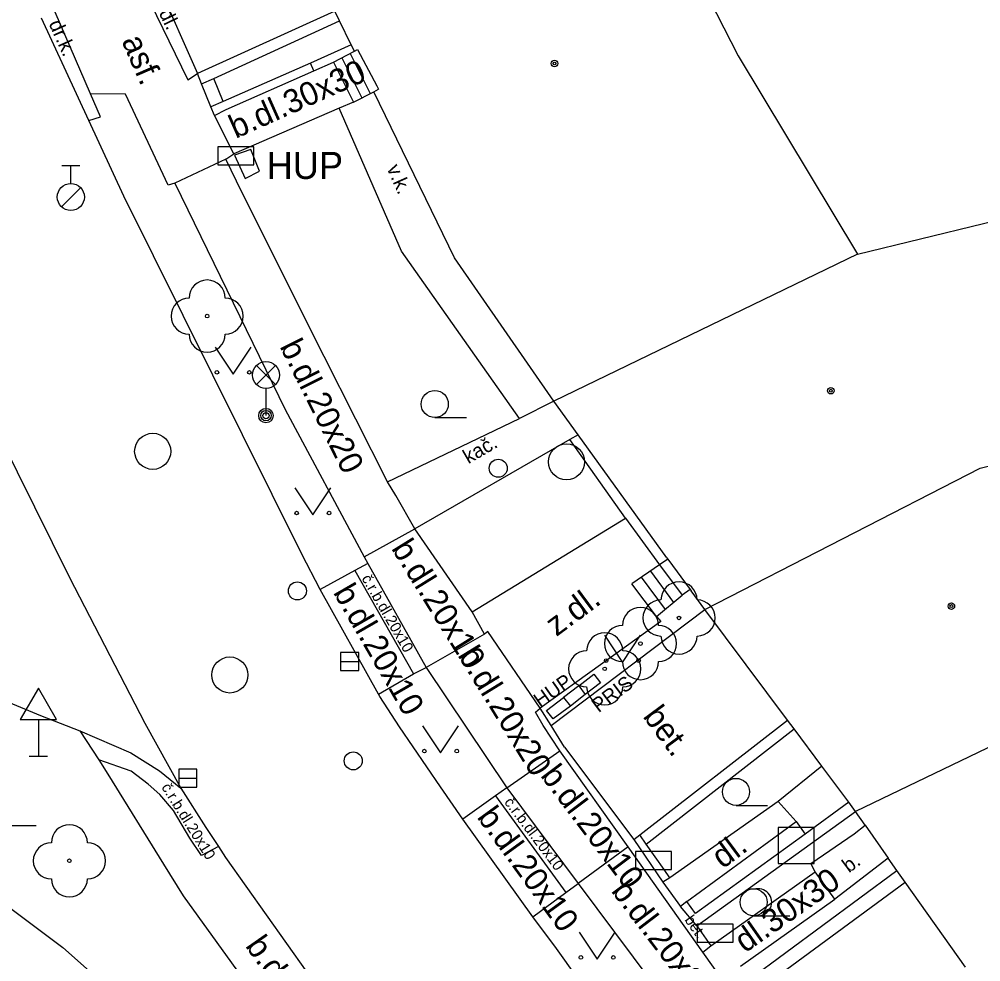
# Model space of a CAD drawing. Extents: x -596229 to -595156, y -1161237 to -1159376.
# Drawn here: x -595331.77 to -595305.12, y -1160420.25 to -1160394.12 of the extents above; entities that cross this region are included whole.
import ezdxf

# ---------------------------------------------------------------- set-up
doc = ezdxf.new("R2010")
doc.units = 0
for name, color, linetype in [('Level 22', 7, 'Continuous'), ('Level 24', 7, 'Continuous'), ('Level 26', 7, 'Continuous'), ('Level 27', 7, 'Continuous'), ('Level 28', 7, 'Continuous'), ('Level 33', 7, 'Continuous'), ('Level 34', 7, 'Continuous'), ('Level 36', 7, 'Continuous'), ('Level 39', 7, 'Continuous'), ('plynovod - povrch.  znaky - PRIS skut. velikost', 7, 'Continuous'), ('silnoproud - povrch.  znaky a  RIS  skut. velikost', 7, 'Continuous'), ('Specificka linie pasportu komunikaci', 7, 'Continuous'), ('TM - budovy zdene_ betonove - VP', 7, 'Continuous'), ('TM - chodniky - VP', 7, 'Continuous'), ('TM - horni hrana svahu', 7, 'Continuous'), ('TM - komunikace - VP', 7, 'Continuous'), ('TM - plot dreveny - VP', 7, 'Continuous'), ('TM - plot zdeny_ ohradni zed - VP', 7, 'Continuous'), ('TM - podezdivka plotu - VP', 7, 'Continuous'), ('TM - popis objektu', 7, 'Continuous'), ('TM - popis povrchu', 7, 'Continuous'), ('TM - rozhrani kultur', 7, 'Continuous'), ('TM - rozhrani mezi zpev. plochami mezi sebou - VP', 7, 'Continuous'), ('TM - rozhrani ploch obecne - VP', 7, 'Continuous'), ('TM - schody - VP', 7, 'Continuous'), ('TM - vjezd na pozemek', 7, 'Continuous'), ('TM - vstup do budovy - zdene_ betonove', 7, 'Continuous'), ('TM - zed operna - VP', 7, 'Continuous')]:
    doc.layers.add(name, color=color, linetype=linetype)

msp = doc.modelspace()

# ---------------------------------------------------------------- linework, layer by layer
at = {"layer": 'Level 22'}
for centre in [(-595326.56, -1160402.35), (-595313.48, -1160410.72), (-595314.55, -1160411.43), (-595315.54, -1160412.13), (-595330.38, -1160417.45)]:
    msp.add_circle(centre, 0.05, dxfattribs=at)
for centre, start, end in [((-595326.56, -1160401.85), 0, 180), ((-595327.06, -1160402.35), 90, 270), ((-595326.06, -1160402.35), 270, 90), ((-595326.56, -1160402.85), 180, 0), ((-595313.48, -1160410.22), 0, 180), ((-595313.98, -1160410.72), 90, 270), ((-595312.98, -1160410.72), 270, 90), ((-595314.55, -1160410.93), 0, 180), ((-595315.05, -1160411.43), 90, 270), ((-595314.05, -1160411.43), 270, 90), ((-595315.54, -1160411.63), 0, 180), ((-595313.48, -1160411.22), 180, 0), ((-595316.04, -1160412.13), 90, 270), ((-595315.04, -1160412.13), 270, 90), ((-595314.55, -1160411.93), 180, 0), ((-595315.54, -1160412.63), 180, 0), ((-595330.38, -1160416.95), 0, 180), ((-595330.88, -1160417.45), 90, 270), ((-595329.88, -1160417.45), 270, 90), ((-595330.38, -1160417.95), 180, 0)]:
    msp.add_arc(centre, 0.5, start, end, dxfattribs=at)
at = {"layer": 'Level 24'}
for points in [[(-595326.268, -1160398.159), (-595325.268, -1160398.159), (-595325.268, -1160397.659), (-595326.268, -1160397.659)], [(-595314.688, -1160417.689), (-595313.688, -1160417.689), (-595313.688, -1160417.189), (-595314.688, -1160417.189)], [(-595312.977, -1160419.708), (-595311.977, -1160419.708), (-595311.977, -1160419.208), (-595312.977, -1160419.208)]]:
    msp.add_lwpolyline(points, close=True, dxfattribs=at)
at = {"layer": 'Level 26'}
msp.add_lwpolyline([(-595310.73, -1160417.53), (-595309.73, -1160417.53), (-595309.73, -1160416.53), (-595310.73, -1160416.53)], close=True, dxfattribs=at)
at = {"layer": 'Level 27'}
for p, q in [((-595322.86, -1160411.93), (-595322.36, -1160411.93)), ((-595327.35, -1160415.16), (-595326.85, -1160415.16))]:
    msp.add_line(p, q, dxfattribs=at)
for points in [[(-595322.86, -1160412.18), (-595322.36, -1160412.18), (-595322.36, -1160411.68), (-595322.86, -1160411.68)], [(-595327.35, -1160415.41), (-595326.85, -1160415.41), (-595326.85, -1160414.91), (-595327.35, -1160414.91)]]:
    msp.add_lwpolyline(points, close=True, dxfattribs=at)
for centre in [(-595328.07, -1160406.1), (-595316.6, -1160406.39), (-595325.93, -1160412.3)]:
    msp.add_circle(centre, 0.5, dxfattribs=at)
at = {"layer": 'Level 28'}
for p, q in [((-595330.59, -1160398.175), (-595330.09, -1160398.175)), ((-595330.34, -1160398.675), (-595330.34, -1160398.175)), ((-595330.598, -1160399.322), (-595330.068, -1160398.792))]:
    msp.add_line(p, q, dxfattribs=at)
for centre, radius in [((-595330.34, -1160399.05), 0.375), ((-595318.49, -1160406.57), 0.25), ((-595324.06, -1160409.97), 0.25), ((-595322.51, -1160414.68), 0.25)]:
    msp.add_circle(centre, radius, dxfattribs=at)
at = {"layer": 'Level 33'}
for p, q in [((-595325.195, -1160404.25), (-595324.665, -1160403.72)), ((-595325.195, -1160403.72), (-595324.665, -1160404.25)), ((-595324.93, -1160404.36), (-595324.93, -1160405.11))]:
    msp.add_line(p, q, dxfattribs=at)
for centre, radius in [((-595324.93, -1160403.985), 0.375), ((-595324.93, -1160405.11), 0.2), ((-595324.93, -1160405.11), 0.145), ((-595324.93, -1160405.11), 0.0876)]:
    msp.add_circle(centre, radius, dxfattribs=at)
at = {"layer": 'Level 34'}
for p, q in [((-595331.24, -1160413.532), (-595331.24, -1160414.55)), ((-595331.49, -1160414.55), (-595330.99, -1160414.55))]:
    msp.add_line(p, q, dxfattribs=at)
msp.add_lwpolyline([(-595331.74, -1160413.532), (-595330.74, -1160413.532), (-595331.24, -1160412.666)], close=True, dxfattribs=at)
at = {"layer": 'Level 36'}
for p, q in [((-595320.25, -1160405.165), (-595319.375, -1160405.165)), ((-595311.9, -1160415.915), (-595311.025, -1160415.915)), ((-595332.3, -1160416.475), (-595331.3, -1160416.475)), ((-595311.41, -1160418.975), (-595310.41, -1160418.975))]:
    msp.add_line(p, q, dxfattribs=at)
for points in [[(-595326.34, -1160403.21), (-595325.84, -1160403.96), (-595325.34, -1160403.21)], [(-595324.13, -1160407.11), (-595323.63, -1160407.86), (-595323.13, -1160407.11)], [(-595315.55, -1160411.2), (-595315.05, -1160411.95), (-595314.55, -1160411.2)], [(-595320.59, -1160413.71), (-595320.09, -1160414.46), (-595319.59, -1160413.71)], [(-595316.25, -1160419.43), (-595315.75, -1160420.18), (-595315.25, -1160419.43)]]:
    msp.add_lwpolyline(points, dxfattribs=at)
for centre, radius in [((-595326.29, -1160403.91), 0.05), ((-595325.391, -1160403.91), 0.05), ((-595320.25, -1160404.79), 0.375), ((-595324.08, -1160407.81), 0.05), ((-595323.181, -1160407.81), 0.05), ((-595315.5, -1160411.9), 0.05), ((-595314.601, -1160411.9), 0.05), ((-595320.54, -1160414.41), 0.05), ((-595319.641, -1160414.41), 0.05), ((-595311.9, -1160415.54), 0.375), ((-595311.41, -1160418.6), 0.375), ((-595316.2, -1160420.13), 0.05), ((-595315.301, -1160420.13), 0.05)]:
    msp.add_circle(centre, radius, dxfattribs=at)
msp.add_arc((-595311.285, -1160418.6), 0.375, 260.4059, 99.5941, dxfattribs=at)
at = {"layer": 'Level 39'}
for centre, radius in [((-595316.93, -1160395.35), 0.09), ((-595316.93, -1160395.35), 0.0398), ((-595309.27, -1160404.42), 0.09), ((-595309.27, -1160404.42), 0.0398), ((-595305.93, -1160410.39), 0.09), ((-595305.93, -1160410.39), 0.0398)]:
    msp.add_circle(centre, radius, dxfattribs=at)
at = {"layer": 'plynovod - povrch.  znaky - PRIS skut. velikost'}
for points in [[(-595325.35, -1160397.73), (-595325.8, -1160397.89)], [(-595325.8, -1160397.89), (-595325.51, -1160398.54)], [(-595325.11, -1160398.33), (-595325.35, -1160397.73)], [(-595325.51, -1160398.54), (-595325.11, -1160398.33)], [(-595317.15, -1160413.28), (-595316.68, -1160412.92)], [(-595316.49, -1160413.16), (-595316.97, -1160413.52), (-595317.15, -1160413.28)], [(-595316.68, -1160412.92), (-595316.49, -1160413.16)]]:
    msp.add_lwpolyline(points, dxfattribs=at)
at = {"layer": 'silnoproud - povrch.  znaky a  RIS  skut. velikost'}
for points in [[(-595316.26, -1160412.6), (-595315.84, -1160412.28), (-595315.66, -1160412.52)], [(-595316.26, -1160412.6), (-595316.68, -1160412.92)], [(-595316.26, -1160412.6), (-595316.08, -1160412.84)], [(-595315.66, -1160412.52), (-595316.08, -1160412.84)], [(-595316.08, -1160412.84), (-595316.49, -1160413.16)]]:
    msp.add_lwpolyline(points, dxfattribs=at)
at = {"layer": 'Specificka linie pasportu komunikaci'}
msp.add_lwpolyline([(-595327.93, -1160393.14), (-595326.83, -1160395.63)], dxfattribs=at)
at = {"layer": 'TM - budovy zdene_ betonove - VP'}
for points in [[(-595314.23, -1160390.45), (-595311.84, -1160395.14)], [(-595322.89, -1160394.17), (-595323.02, -1160393.9)], [(-595322.57, -1160394.83), (-595322.89, -1160394.17)], [(-595322.48, -1160395.01), (-595322.57, -1160394.83)], [(-595322.48, -1160395.01), (-595322.39, -1160394.96)], [(-595311.84, -1160395.14), (-595308.53, -1160400.63)], [(-595321.94, -1160396.13), (-595321.81, -1160396.06)], [(-595321.86, -1160395.97), (-595321.81, -1160396.06)], [(-595319.7, -1160400.74), (-595321.94, -1160396.13)], [(-595308.53, -1160400.63), (-595303.29, -1160399.36)], [(-595308.53, -1160400.63), (-595316.95, -1160404.71)], [(-595316.95, -1160404.71), (-595319.7, -1160400.74)], [(-595316.28, -1160405.64), (-595316.95, -1160404.71)], [(-595313.82, -1160409.05), (-595316.28, -1160405.64)], [(-595305.13, -1160406.57), (-595303.95, -1160406.27)], [(-595312.76, -1160410.48), (-595305.13, -1160406.57)], [(-595312.76, -1160410.48), (-595313.14, -1160409.97)], [(-595310.47, -1160413.55), (-595312.76, -1160410.48)], [(-595300.1, -1160412), (-595308.59, -1160416.08)], [(-595310.29, -1160413.79), (-595310.47, -1160413.55)], [(-595309.52, -1160414.83), (-595310.29, -1160413.79)], [(-595308.77, -1160415.83), (-595309.52, -1160414.83)], [(-595308.59, -1160416.08), (-595308.77, -1160415.83)], [(-595308.32, -1160416.46), (-595308.59, -1160416.08)], [(-595307.44, -1160417.72), (-595307.68, -1160417.38)], [(-595307.21, -1160418.04), (-595307.44, -1160417.72)], [(-595305.54, -1160420.4), (-595307.21, -1160418.04)]]:
    msp.add_lwpolyline(points, dxfattribs=at)
at = {"layer": 'TM - chodniky - VP'}
for points in [[(-595322.57, -1160394.83), (-595323.7, -1160395.34)], [(-595329.52, -1160396.83), (-595329.79, -1160396.19)], [(-595328.82, -1160396.2), (-595329.79, -1160396.19)], [(-595327.64, -1160398.72), (-595328.82, -1160396.2)], [(-595322.9, -1160396.59), (-595325.82, -1160397.85)], [(-595321.17, -1160400.55), (-595322.9, -1160396.59)], [(-595329.84, -1160396.93), (-595329.52, -1160396.83)], [(-595326.04, -1160398), (-595325.82, -1160397.85)], [(-595321.56, -1160406.95), (-595323.32, -1160403.47), (-595325.6, -1160398.92), (-595326.04, -1160398)], [(-595327.46, -1160398.67), (-595327.64, -1160398.72)], [(-595327.46, -1160398.67), (-595324.4, -1160404.94)], [(-595317.9, -1160405.19), (-595321.17, -1160400.55)], [(-595316.95, -1160404.71), (-595317.9, -1160405.19)], [(-595324.4, -1160404.94), (-595322.21, -1160409.02)], [(-595320.8, -1160408.25), (-595321.33, -1160407.32), (-595321.56, -1160406.95)], [(-595319.21, -1160410.55), (-595314.96, -1160407.95)], [(-595314.96, -1160407.95), (-595314.02, -1160409.25)], [(-595319.21, -1160410.55), (-595320.8, -1160408.25)], [(-595322.21, -1160409.02), (-595322.11, -1160409.21)], [(-595313.79, -1160409.09), (-595314.02, -1160409.25)], [(-595322.47, -1160409.4), (-595323.43, -1160409.93)], [(-595322.11, -1160409.21), (-595322.47, -1160409.4)], [(-595313.17, -1160409.93), (-595313.39, -1160410.09)], [(-595314.1, -1160410.68), (-595313.39, -1160410.09)], [(-595314.1, -1160410.68), (-595313.98, -1160410.82)], [(-595313.98, -1160410.82), (-595317.33, -1160413.22)], [(-595320.84, -1160412.27), (-595320.49, -1160412.09)], [(-595320.49, -1160412.09), (-595318.25, -1160415.43)], [(-595321.81, -1160412.83), (-595320.84, -1160412.27)], [(-595317.02, -1160413.7), (-595317.33, -1160413.22)], [(-595330.09, -1160413.85), (-595329.56, -1160414.65)], [(-595329.56, -1160414.65), (-595329.31, -1160415.05)], [(-595329.31, -1160415.05), (-595327.77, -1160417.54)], [(-595318.25, -1160415.43), (-595318.57, -1160415.65)], [(-595318.57, -1160415.65), (-595319.47, -1160416.3)], [(-595308.62, -1160416.7), (-595308.32, -1160416.46)], [(-595309.83, -1160417.53), (-595308.62, -1160416.7)], [(-595307.68, -1160417.38), (-595309.16, -1160418.51)], [(-595327.77, -1160417.54), (-595327.23, -1160418.42)], [(-595309.71, -1160417.76), (-595309.83, -1160417.53)], [(-595312.6, -1160419.81), (-595309.71, -1160417.76)], [(-595316.62, -1160418.33), (-595316.28, -1160418.08)], [(-595316.28, -1160418.08), (-595313.23, -1160422.16)], [(-595327.23, -1160418.42), (-595321.34, -1160426.58)], [(-595317.53, -1160419), (-595316.62, -1160418.33)], [(-595311.78, -1160420.37), (-595309.16, -1160418.51)], [(-595312.99, -1160419.25), (-595312.6, -1160419.81)]]:
    msp.add_lwpolyline(points, dxfattribs=at)
at = {"layer": 'TM - horni hrana svahu'}
for points in [[(-595332.9, -1160418.11), (-595330.56, -1160419.85)], [(-595330.56, -1160419.85), (-595322.36, -1160427.14)]]:
    msp.add_lwpolyline(points, dxfattribs=at)
at = {"layer": 'TM - komunikace - VP'}
for points in [[(-595329.84, -1160396.93), (-595331.15, -1160394.09)], [(-595328.87, -1160399.03), (-595329.84, -1160396.93)], [(-595323.94, -1160408.95), (-595328.87, -1160399.03)], [(-595323.43, -1160409.93), (-595323.94, -1160408.95)], [(-595321.81, -1160412.83), (-595323.43, -1160409.93)], [(-595333.03, -1160412.66), (-595331.18, -1160413.42)], [(-595321.77, -1160412.9), (-595321.81, -1160412.83)], [(-595321.23, -1160413.74), (-595321.77, -1160412.9)], [(-595331.18, -1160413.42), (-595330.09, -1160413.85)], [(-595330.09, -1160413.85), (-595328.68, -1160414.46)], [(-595320.09, -1160415.4), (-595321.23, -1160413.74)], [(-595328.68, -1160414.46), (-595327.88, -1160414.96), (-595327.29, -1160415.44)], [(-595327.29, -1160415.44), (-595326.6, -1160416.53)], [(-595319.47, -1160416.3), (-595320.09, -1160415.4)], [(-595317.53, -1160419), (-595319.47, -1160416.3)], [(-595326.6, -1160416.53), (-595326.25, -1160417.05)], [(-595326.25, -1160417.05), (-595326.05, -1160417.36)], [(-595326.05, -1160417.36), (-595322.11, -1160422.92)], [(-595316.88, -1160419.88), (-595317.53, -1160419)], [(-595315.2, -1160422.23), (-595316.88, -1160419.88)]]:
    msp.add_lwpolyline(points, dxfattribs=at)
at = {"layer": 'TM - plot dreveny - VP'}
for points in [[(-595317.02, -1160413.7), (-595312.76, -1160410.48)], [(-595316.65, -1160414.3), (-595317.02, -1160413.7)], [(-595308.77, -1160415.83), (-595309.98, -1160416.71)], [(-595314.39, -1160416.99), (-595314.57, -1160416.73)], [(-595309.98, -1160416.71), (-595313.02, -1160418.91)], [(-595313.73, -1160417.92), (-595313.89, -1160417.69), (-595314.39, -1160416.99)], [(-595311.54, -1160420.75), (-595307.44, -1160417.72)], [(-595313.02, -1160418.91), (-595313.26, -1160418.58)]]:
    msp.add_lwpolyline(points, dxfattribs=at)
at = {"layer": 'TM - plot zdeny_ ohradni zed - VP'}
msp.add_lwpolyline([(-595326.12, -1160396.4), (-595326.38, -1160395.76)], dxfattribs=at)
at = {"layer": 'TM - podezdivka plotu - VP'}
for points in [[(-595323.02, -1160393.9), (-595326.83, -1160395.63)], [(-595326.36, -1160396.79), (-595326.03, -1160396.62), (-595323.6, -1160395.55)], [(-595323.6, -1160395.55), (-595323.7, -1160395.34)], [(-595326.72, -1160395.91), (-595326.83, -1160395.63)], [(-595326.46, -1160396.55), (-595326.72, -1160395.91)], [(-595326.36, -1160396.79), (-595326.46, -1160396.55)], [(-595314.57, -1160416.73), (-595310.47, -1160413.55)], [(-595312.99, -1160419.25), (-595308.59, -1160416.08)], [(-595314.73, -1160416.86), (-595314.57, -1160416.73)], [(-595314.73, -1160416.86), (-595313.93, -1160418.04)], [(-595313.73, -1160417.92), (-595313.93, -1160418.04)], [(-595311.61, -1160421.28), (-595307.21, -1160418.04)], [(-595313.26, -1160418.58), (-595313.44, -1160418.72)], [(-595312.99, -1160419.25), (-595313.44, -1160418.72)]]:
    msp.add_lwpolyline(points, dxfattribs=at)
at = {"layer": 'TM - rozhrani kultur'}
msp.add_lwpolyline([(-595321.56, -1160406.95), (-595317.9, -1160405.19)], dxfattribs=at)
at = {"layer": 'TM - rozhrani mezi zpev. plochami mezi sebou - VP'}
for points in [[(-595329.79, -1160396.19), (-595330.77, -1160393.93)], [(-595322.5, -1160396.42), (-595322.9, -1160396.59)], [(-595326.04, -1160398), (-595327.46, -1160398.67)], [(-595333.29, -1160403.74), (-595330.38, -1160409.6)], [(-595322.21, -1160409.02), (-595320.8, -1160408.25)], [(-595322.47, -1160409.4), (-595320.84, -1160412.27)], [(-595322.11, -1160409.21), (-595320.49, -1160412.09)], [(-595330.38, -1160409.6), (-595328.29, -1160413.64)], [(-595318.87, -1160411.17), (-595320.49, -1160412.09)], [(-595317.46, -1160413.33), (-595317.33, -1160413.22)], [(-595317.25, -1160413.7), (-595317.46, -1160413.33)], [(-595328.29, -1160413.64), (-595327.29, -1160415.44)], [(-595316.78, -1160414.4), (-595317.25, -1160413.7)], [(-595318.25, -1160415.43), (-595316.78, -1160414.4)], [(-595314.89, -1160417.06), (-595316.78, -1160414.4)], [(-595328.67, -1160414.97), (-595329.56, -1160414.65)], [(-595328.2, -1160415.33), (-595328.67, -1160414.97)], [(-595327.87, -1160415.61), (-595328.2, -1160415.33)], [(-595318.25, -1160415.43), (-595316.28, -1160418.08)], [(-595327.49, -1160416.06), (-595327.87, -1160415.61)], [(-595318.57, -1160415.65), (-595316.62, -1160418.33)], [(-595310.23, -1160416.36), (-595310.73, -1160415.81)], [(-595327.04, -1160416.82), (-595327.49, -1160416.06)], [(-595326.72, -1160417.3), (-595327.04, -1160416.82)], [(-595326.25, -1160417.05), (-595326.72, -1160417.3)], [(-595314.89, -1160417.06), (-595316.28, -1160418.08)], [(-595312.82, -1160419.98), (-595314.89, -1160417.06)], [(-595312.82, -1160419.98), (-595312.6, -1160419.81)], [(-595312.27, -1160420.75), (-595312.82, -1160419.98)]]:
    msp.add_lwpolyline(points, dxfattribs=at)
at = {"layer": 'TM - rozhrani ploch obecne - VP'}
for points in [[(-595328.32, -1160393.29), (-595327.1, -1160395.8)], [(-595323.06, -1160395.31), (-595322.48, -1160395.01)], [(-595323.6, -1160395.55), (-595323.06, -1160395.31)], [(-595323.06, -1160395.31), (-595322.5, -1160396.42)], [(-595327.1, -1160395.8), (-595326.83, -1160395.63)], [(-595322.5, -1160396.42), (-595321.94, -1160396.13)], [(-595325.82, -1160397.85), (-595326.36, -1160396.79)], [(-595316.28, -1160405.64), (-595316.51, -1160405.77)], [(-595316.51, -1160405.77), (-595320.8, -1160408.25)], [(-595314.96, -1160407.95), (-595316.51, -1160405.77)], [(-595314.02, -1160409.25), (-595314.79, -1160409.77)], [(-595314.1, -1160410.68), (-595314.79, -1160409.77)], [(-595318.87, -1160411.17), (-595319.21, -1160410.55)], [(-595318.78, -1160411.09), (-595318.87, -1160411.17)], [(-595317.33, -1160413.22), (-595318.78, -1160411.09)], [(-595309.52, -1160414.83), (-595310.73, -1160415.81)], [(-595310.73, -1160415.81), (-595313.73, -1160417.92)], [(-595313.26, -1160418.58), (-595310.23, -1160416.36)], [(-595310.23, -1160416.36), (-595309.98, -1160416.71)], [(-595309.16, -1160418.51), (-595309.71, -1160417.76)]]:
    msp.add_lwpolyline(points, dxfattribs=at)
at = {"layer": 'TM - schody - VP'}
for points in [[(-595322.83, -1160395.19), (-595322.27, -1160396.3)], [(-595322.6, -1160395.07), (-595322.04, -1160396.18)], [(-595314.27, -1160409.42), (-595313.63, -1160410.29)], [(-595314.02, -1160409.25), (-595313.39, -1160410.09)], [(-595314.53, -1160409.59), (-595313.86, -1160410.48)]]:
    msp.add_lwpolyline(points, dxfattribs=at)
at = {"layer": 'TM - vjezd na pozemek'}
for points in [[(-595316.65, -1160414.3), (-595314.73, -1160416.86)], [(-595313.93, -1160418.04), (-595313.44, -1160418.72)]]:
    msp.add_lwpolyline(points, dxfattribs=at)
at = {"layer": 'TM - vstup do budovy - zdene_ betonove'}
for points in [[(-595322.39, -1160394.96), (-595321.86, -1160395.97)], [(-595313.82, -1160409.05), (-595313.79, -1160409.09)], [(-595313.79, -1160409.09), (-595313.17, -1160409.93)], [(-595313.17, -1160409.93), (-595313.14, -1160409.97)], [(-595308.32, -1160416.46), (-595307.68, -1160417.38)]]:
    msp.add_lwpolyline(points, dxfattribs=at)
at = {"layer": 'TM - zed operna - VP'}
for points in [[(-595326.38, -1160395.76), (-595322.89, -1160394.17)], [(-595323.7, -1160395.34), (-595326.12, -1160396.4)], [(-595326.72, -1160395.91), (-595326.38, -1160395.76)], [(-595326.12, -1160396.4), (-595326.46, -1160396.55)], [(-595314.39, -1160416.99), (-595310.29, -1160413.79)]]:
    msp.add_lwpolyline(points, dxfattribs=at)

# ---------------------------------------------------------------- texts
at = {"layer": 'TM - popis objektu'}
msp.add_text('HUP', height=0.75, dxfattribs=at).set_placement((-595324.91, -1160398.55))
for s, rotation, p in [('HUP', 35.1, (-595317.33, -1160413.22)), ('PRIS', 37, (-595315.71, -1160413.36))]:
    msp.add_text(s, height=0.4, rotation=rotation, dxfattribs=at).set_placement(p)
at = {"layer": 'TM - popis povrchu'}
for s, height, rotation, p in [('z.dl.', 0.4, 295.7307, (-595328.09, -1160393.57)), ('dr.k.', 0.4, 294.0584, (-595330.96, -1160394.24)), ('asf.', 0.65, 293.506, (-595328.94, -1160394.72)), ('b.dl.30x30', 0.65, 24, (-595325.77, -1160397.44)), ('v.k.', 0.4, 294.0584, (-595321.59, -1160398.25)), ('b.dl.20x20', 0.65, 296.5354, (-595324.56, -1160403.19)), ('kač.', 0.4, 30.2257, (-595319.32, -1160406.46)), ('b.dl.20x10', 0.65, 301.8347, (-595321.47, -1160408.79)), ('č.r.b.dl.20x10', 0.3, 300, (-595322.29, -1160409.62)), ('b.dl.20x10', 0.65, 300, (-595323.08, -1160410.01)), ('z.dl.', 0.65, 36.5279, (-595316.88, -1160411.25)), ('b.dl.20x20', 0.65, 301.5872, (-595319.63, -1160411.75)), ('bet.', 0.65, 306.5434, (-595314.5, -1160413.45)), ('b.dl.20x10', 0.65, 307, (-595317.34, -1160415.09)), ('č.r.b.dl.20x10', 0.3, 302, (-595327.84, -1160415.41)), ('č.r.b.dl.20x10', 0.3, 307, (-595318.34, -1160415.83)), ('b.dl.20x10', 0.65, 306, (-595319.1, -1160416.24)), ('dl.', 0.65, 36.5493, (-595312.27, -1160417.69)), ('b.', 0.4, 36.5493, (-595308.77, -1160417.8)), ('dl.30x30', 0.65, 35.0083, (-595311.65, -1160420.02)), ('b.dl.20x20', 0.65, 307.3533, (-595315.38, -1160418.29)), ('bet.', 0.3, 305, (-595313.34, -1160419.09)), ('b.dl.20x20', 0.65, 305, (-595325.52, -1160419.81))]:
    msp.add_text(s, height=height, rotation=rotation, dxfattribs=at).set_placement(p)

doc.saveas('drawing.dxf')
